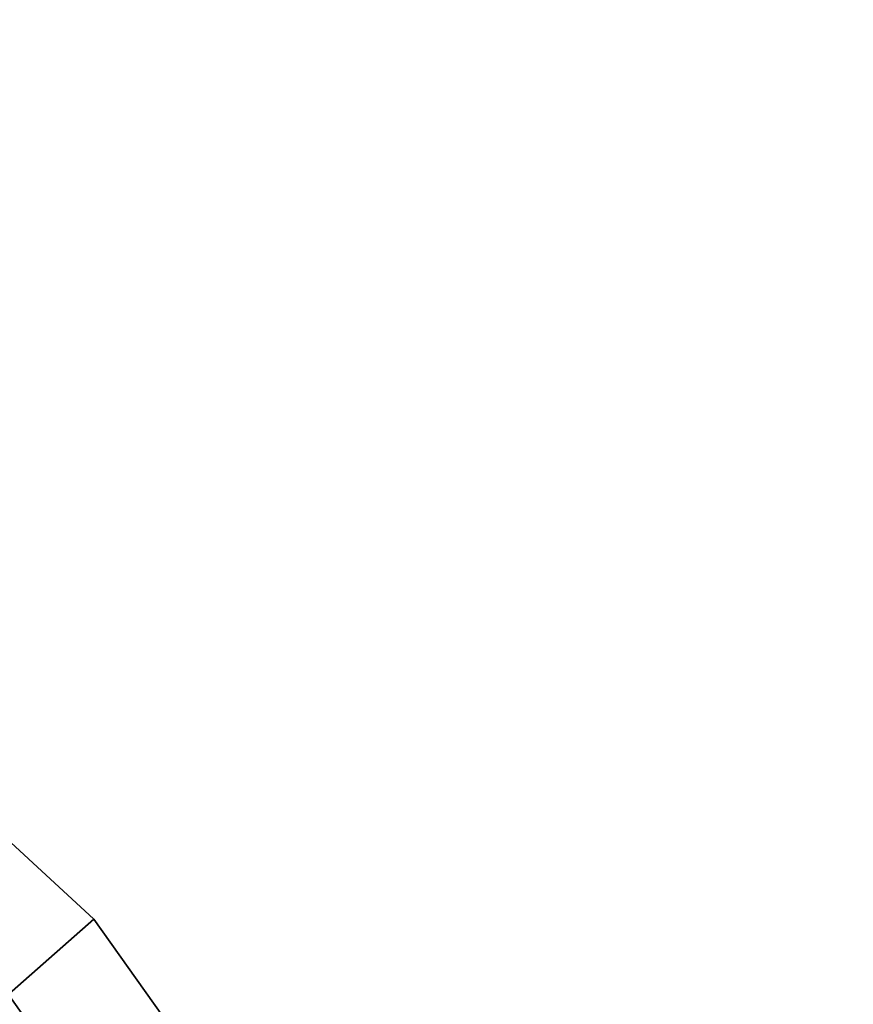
# Model space of a CAD drawing. Extents: x -43.1 to 43.1, y -41.3 to 41.3.
# Tile 617 of 656: x 16.5 to 17.9, y 30.4 to 32. Entities that reach past the tile are written whole.
import ezdxf

# ---------------------------------------------------------------- set-up
doc = ezdxf.new("R2010")
doc.units = 0
doc.layers.add('LAMP', color=7, linetype='CONTINUOUS')
doc.layers.add('METAL_BASE', color=254, linetype='CONTINUOUS')

msp = doc.modelspace()

# ---------------------------------------------------------------- linework, layer by layer
at = {"layer": 'LAMP'}
for points in [[(16.4784, 30.453, 43.7579), (16.653, 30.2066, 43.7579), (16.6013, 30.1789, 43.8806), (16.4352, 30.4134, 43.8806)], [(16.4623, 30.4382, 43.0998), (16.6337, 30.1962, 43.0998), (16.6488, 30.2043, 43.3843), (16.4749, 30.4498, 43.3843)], [(16.4749, 30.4498, 43.3843), (16.6488, 30.2043, 43.3843), (16.6665, 30.2138, 43.6401), (16.4897, 30.4633, 43.6401)], [(16.4897, 30.4633, 43.6401), (16.6665, 30.2138, 43.6401), (16.653, 30.2066, 43.7579), (16.4784, 30.453, 43.7579)], [(16.4518, 30.4286, 42.7996), (16.6211, 30.1895, 42.7996), (16.6337, 30.1962, 43.0998), (16.4623, 30.4382, 43.0998)], [(16.4433, 30.4208, 42.4966), (16.6111, 30.1841, 42.4966), (16.6211, 30.1895, 42.7996), (16.4518, 30.4286, 42.7996)]]:
    msp.add_3dface(points, dxfattribs=at)
at = {"layer": 'METAL_BASE'}
for points in [[(27.0036, 32.0474, 30.106), (27.0311, 32.0239, 30.241), (0.867, 1.3896, 30.241), (0.8395, 1.4131, 30.106)], [(27.0311, 32.0239, 29.9709), (27.0036, 32.0474, 30.106), (0.8395, 1.4131, 30.106), (0.867, 1.3896, 29.9709)], [(27.0311, 32.0239, 30.241), (27.1063, 31.9597, 30.3399), (0.9422, 1.3254, 30.3399), (0.867, 1.3896, 30.241)], [(27.1063, 31.9597, 29.872), (27.0311, 32.0239, 29.9709), (0.867, 1.3896, 29.9709), (0.9422, 1.3254, 29.872)], [(27.1063, 31.9597, 30.3399), (27.209, 31.8719, 30.3761), (1.0449, 1.2377, 30.3761), (0.9422, 1.3254, 30.3399)], [(27.209, 31.8719, 29.8358), (27.1063, 31.9597, 29.872), (0.9422, 1.3254, 29.872), (1.0449, 1.2377, 29.8358)], [(27.209, 31.8719, 30.3761), (27.3117, 31.7842, 30.3399), (1.1476, 1.15, 30.3399), (1.0449, 1.2377, 30.3761)], [(27.3117, 31.7842, 29.872), (27.209, 31.8719, 29.8358), (1.0449, 1.2377, 29.8358), (1.1476, 1.15, 29.872)], [(27.3117, 31.7842, 30.3399), (27.3869, 31.72, 30.241), (1.2228, 1.0858, 30.241), (1.1476, 1.15, 30.3399)], [(27.3869, 31.72, 29.9709), (27.3117, 31.7842, 29.872), (1.1476, 1.15, 29.872), (1.2228, 1.0858, 29.9709)], [(27.3869, 31.72, 30.241), (27.4144, 31.6965, 30.106), (1.2503, 1.0623, 30.106), (1.2228, 1.0858, 30.241)], [(27.4144, 31.6965, 30.106), (27.3869, 31.72, 29.9709), (1.2228, 1.0858, 29.9709), (1.2503, 1.0623, 30.106)], [(16.4763, 30.4208, 38.8457), (16.6438, 30.568, 38.8457), (16.4285, 30.7665, 38.8457), (16.2953, 30.5877, 38.8457)], [(16.2953, 30.5877, 39.7327), (16.4285, 30.7665, 39.7327), (16.6438, 30.568, 39.7327), (16.4763, 30.4208, 39.7327)], [(16.6438, 30.568, 39.7327), (16.4285, 30.7665, 39.7327), (16.4285, 30.7665, 38.8457), (16.6438, 30.568, 38.8457)], [(16.6186, 30.2199, 38.8457), (16.813, 30.3291, 38.8457), (16.6438, 30.568, 38.8457), (16.4763, 30.4208, 38.8457)], [(16.4763, 30.4208, 39.7327), (16.6438, 30.568, 39.7327), (16.813, 30.3291, 39.7327), (16.6186, 30.2199, 39.7327)], [(16.813, 30.3291, 39.7327), (16.6438, 30.568, 39.7327), (16.6438, 30.568, 38.8457), (16.813, 30.3291, 38.8457)]]:
    msp.add_3dface(points, dxfattribs=at)

doc.saveas('drawing.dxf')
